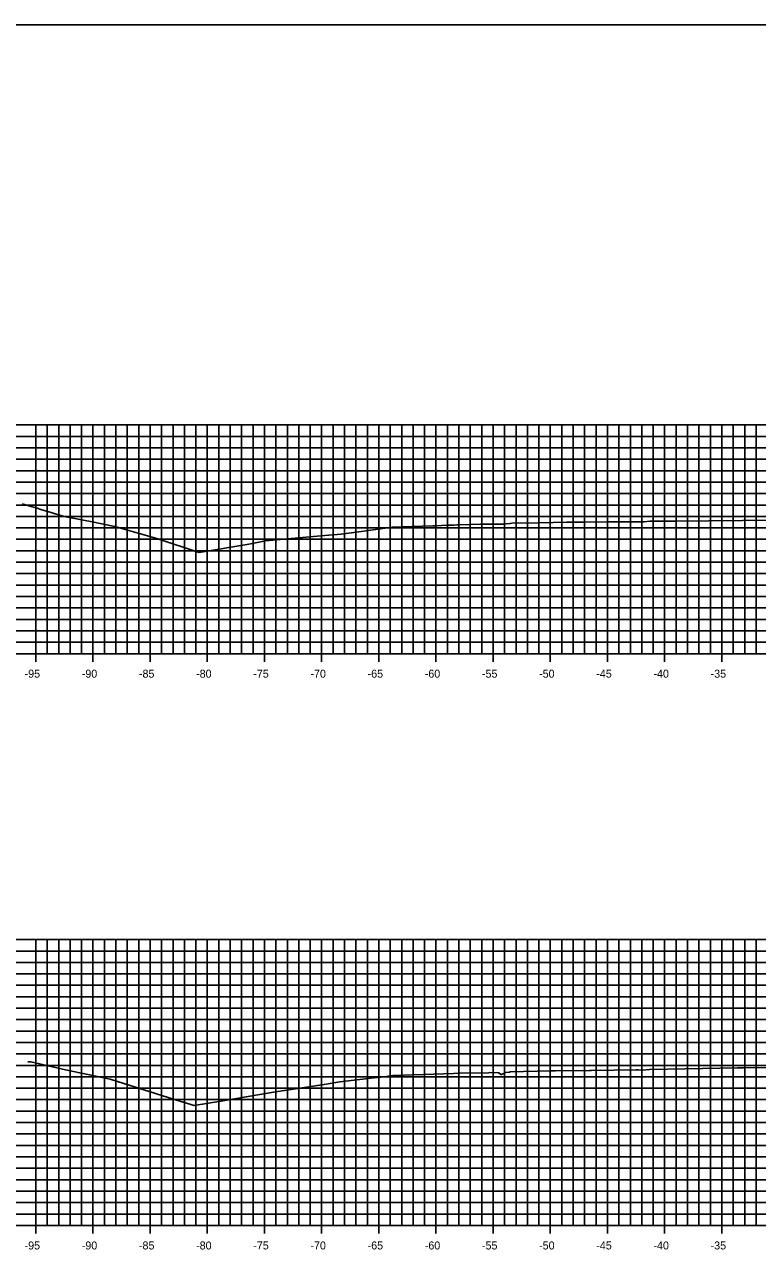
# Model space of a CAD drawing. Extents: x 674939 to 678919, y 750652 to 765176.
# Drawn here: x 678642.6 to 678706.6, y 753564.4 to 753672.6 of the extents above; entities that cross this region are included whole.
import ezdxf

# ---------------------------------------------------------------- set-up
doc = ezdxf.new("R2010")
doc.units = 0
for name, color, linetype in [('Level 10', 7, 'Continuous'), ('Level 20', 7, 'Continuous'), ('Level 4', 7, 'Continuous'), ('Level 8', 7, 'Continuous'), ('Level 9', 7, 'Continuous')]:
    doc.layers.add(name, color=color, linetype=linetype)

msp = doc.modelspace()

# ---------------------------------------------------------------- linework, layer by layer
at = {"layer": 'Level 10'}
for points in [[(678642.33, 753630.66), (678643.2, 753630.4), (678643.56, 753630.29), (678644.06, 753630.14), (678644.88, 753629.89), (678645.22, 753629.78), (678646.01, 753629.54), (678648.32, 753629.12), (678650.44, 753628.68), (678654.1, 753627.61), (678657.83, 753626.41), (678662.15, 753627.14), (678663.62, 753627.41), (678668.46, 753627.85), (678670.25, 753628), (678671.57, 753628.18), (678674.08, 753628.54), (678674.29, 753628.57), (678674.69, 753628.61), (678674.85, 753628.61), (678675.17, 753628.62), (678675.5, 753628.64), (678678.25, 753628.73), (678678.49, 753628.74), (678679.53, 753628.78), (678680.13, 753628.8), (678680.37, 753628.82), (678680.61, 753628.82), (678682.42, 753628.87), (678683.05, 753628.89), (678683.61, 753628.89), (678684.45, 753628.88), (678684.68, 753628.9), (678685, 753628.94), (678685.02, 753628.94), (678685.17, 753628.95), (678687.58, 753628.99), (678689.97, 753629.04), (678691.54, 753629.06), (678693.61, 753629.07), (678696.14, 753629.09), (678696.5, 753629.08), (678696.73, 753629.09), (678697.22, 753629.13), (678697.69, 753629.15), (678698.42, 753629.14), (678698.97, 753629.14), (678699.45, 753629.15), (678705.35, 753629.21), (678708.48, 753629.23)], [(678642.82, 753581.86), (678643.09, 753581.85), (678646.13, 753581.17), (678650.03, 753580.35), (678655.74, 753578.54), (678657.38, 753578.04), (678659.72, 753578.41), (678664.33, 753579.2), (678668.76, 753579.89), (678670.11, 753580.1), (678673.13, 753580.45), (678674.01, 753580.54), (678674.76, 753580.65), (678674.82, 753580.66), (678680.06, 753580.84), (678680.51, 753580.86), (678683.13, 753580.91), (678683.24, 753580.92), (678683.98, 753580.89), (678684.02, 753580.89), (678684.21, 753580.75), (678684.24, 753580.74), (678684.61, 753580.91), (678684.62, 753580.92), (678684.94, 753580.96), (678684.95, 753580.96), (678684.96, 753580.96), (678685.01, 753580.97), (678688.56, 753581.06), (678688.97, 753581.07), (678691.96, 753581.11), (678692.12, 753581.11), (678696.04, 753581.16), (678696.21, 753581.16), (678696.58, 753581.14), (678696.61, 753581.14), (678697.17, 753581.2), (678697.24, 753581.2), (678704.89, 753581.32), (678705.44, 753581.33), (678708.33, 753581.35)]]:
    msp.add_lwpolyline(points, dxfattribs=at)
at = {"layer": 'Level 20'}
for p, q in [((678638.53, 753637.55), (678838.53, 753637.55)), ((678643.53, 753617.55), (678643.53, 753637.55)), ((678644.53, 753617.55), (678644.53, 753637.55)), ((678645.53, 753617.55), (678645.53, 753637.55)), ((678646.53, 753617.55), (678646.53, 753637.55)), ((678647.53, 753617.55), (678647.53, 753637.55)), ((678648.53, 753617.55), (678648.53, 753637.55)), ((678649.53, 753617.55), (678649.53, 753637.55)), ((678650.53, 753617.55), (678650.53, 753637.55)), ((678651.53, 753617.55), (678651.53, 753637.55)), ((678652.53, 753617.55), (678652.53, 753637.55)), ((678653.53, 753617.55), (678653.53, 753637.55)), ((678654.53, 753617.55), (678654.53, 753637.55)), ((678655.53, 753617.55), (678655.53, 753637.55)), ((678656.53, 753617.55), (678656.53, 753637.55)), ((678657.53, 753617.55), (678657.53, 753637.55)), ((678658.53, 753617.55), (678658.53, 753637.55)), ((678659.53, 753617.55), (678659.53, 753637.55)), ((678660.53, 753617.55), (678660.53, 753637.55)), ((678661.53, 753617.55), (678661.53, 753637.55)), ((678662.53, 753617.55), (678662.53, 753637.55)), ((678663.53, 753617.55), (678663.53, 753637.55)), ((678664.53, 753617.55), (678664.53, 753637.55)), ((678665.53, 753617.55), (678665.53, 753637.55)), ((678666.53, 753617.55), (678666.53, 753637.55)), ((678667.53, 753617.55), (678667.53, 753637.55)), ((678668.53, 753617.55), (678668.53, 753637.55)), ((678669.53, 753617.55), (678669.53, 753637.55)), ((678670.53, 753617.55), (678670.53, 753637.55)), ((678671.53, 753617.55), (678671.53, 753637.55)), ((678672.53, 753617.55), (678672.53, 753637.55)), ((678673.53, 753617.55), (678673.53, 753637.55)), ((678674.53, 753617.55), (678674.53, 753637.55)), ((678675.53, 753617.55), (678675.53, 753637.55)), ((678676.53, 753617.55), (678676.53, 753637.55)), ((678677.53, 753617.55), (678677.53, 753637.55)), ((678678.53, 753617.55), (678678.53, 753637.55)), ((678679.53, 753617.55), (678679.53, 753637.55)), ((678680.53, 753617.55), (678680.53, 753637.55)), ((678681.53, 753617.55), (678681.53, 753637.55)), ((678682.53, 753617.55), (678682.53, 753637.55)), ((678683.53, 753617.55), (678683.53, 753637.55)), ((678684.53, 753617.55), (678684.53, 753637.55)), ((678685.53, 753617.55), (678685.53, 753637.55)), ((678686.53, 753617.55), (678686.53, 753637.55)), ((678687.53, 753617.55), (678687.53, 753637.55)), ((678688.53, 753617.55), (678688.53, 753637.55)), ((678689.53, 753617.55), (678689.53, 753637.55)), ((678690.53, 753617.55), (678690.53, 753637.55)), ((678691.53, 753617.55), (678691.53, 753637.55)), ((678692.53, 753617.55), (678692.53, 753637.55)), ((678693.53, 753617.55), (678693.53, 753637.55)), ((678694.53, 753617.55), (678694.53, 753637.55)), ((678695.53, 753617.55), (678695.53, 753637.55)), ((678696.53, 753617.55), (678696.53, 753637.55)), ((678697.53, 753617.55), (678697.53, 753637.55)), ((678698.53, 753617.55), (678698.53, 753637.55)), ((678699.53, 753617.55), (678699.53, 753637.55)), ((678700.53, 753617.55), (678700.53, 753637.55)), ((678701.53, 753617.55), (678701.53, 753637.55)), ((678702.53, 753617.55), (678702.53, 753637.55)), ((678703.53, 753617.55), (678703.53, 753637.55)), ((678704.53, 753617.55), (678704.53, 753637.55)), ((678705.53, 753617.55), (678705.53, 753637.55)), ((678706.53, 753617.55), (678706.53, 753637.55)), ((678638.53, 753636.55), (678838.53, 753636.55)), ((678638.53, 753635.55), (678838.53, 753635.55)), ((678638.53, 753634.55), (678838.53, 753634.55)), ((678638.53, 753633.55), (678838.53, 753633.55)), ((678638.53, 753632.55), (678838.53, 753632.55)), ((678638.53, 753631.55), (678838.53, 753631.55)), ((678638.53, 753630.55), (678838.53, 753630.55)), ((678638.53, 753629.55), (678838.53, 753629.55)), ((678638.53, 753628.55), (678838.53, 753628.55)), ((678638.53, 753627.55), (678838.53, 753627.55)), ((678638.53, 753626.55), (678838.53, 753626.55)), ((678638.53, 753625.55), (678838.53, 753625.55)), ((678638.53, 753624.55), (678838.53, 753624.55)), ((678638.53, 753623.55), (678838.53, 753623.55)), ((678638.53, 753622.55), (678838.53, 753622.55)), ((678638.53, 753621.55), (678838.53, 753621.55)), ((678638.53, 753620.55), (678838.53, 753620.55)), ((678638.53, 753619.55), (678838.53, 753619.55)), ((678638.53, 753618.55), (678838.53, 753618.55)), ((678638.53, 753617.55), (678838.53, 753617.55)), ((678638.53, 753592.55), (678838.53, 753592.55)), ((678643.53, 753567.55), (678643.53, 753592.55)), ((678644.53, 753567.55), (678644.53, 753592.55)), ((678645.53, 753567.55), (678645.53, 753592.55)), ((678646.53, 753567.55), (678646.53, 753592.55)), ((678647.53, 753567.55), (678647.53, 753592.55)), ((678648.53, 753567.55), (678648.53, 753592.55)), ((678649.53, 753567.55), (678649.53, 753592.55)), ((678650.53, 753567.55), (678650.53, 753592.55)), ((678651.53, 753567.55), (678651.53, 753592.55)), ((678652.53, 753567.55), (678652.53, 753592.55)), ((678653.53, 753567.55), (678653.53, 753592.55)), ((678654.53, 753567.55), (678654.53, 753592.55)), ((678655.53, 753567.55), (678655.53, 753592.55)), ((678656.53, 753567.55), (678656.53, 753592.55)), ((678657.53, 753567.55), (678657.53, 753592.55)), ((678658.53, 753567.55), (678658.53, 753592.55)), ((678659.53, 753567.55), (678659.53, 753592.55)), ((678660.53, 753567.55), (678660.53, 753592.55)), ((678661.53, 753567.55), (678661.53, 753592.55)), ((678662.53, 753567.55), (678662.53, 753592.55)), ((678663.53, 753567.55), (678663.53, 753592.55)), ((678664.53, 753567.55), (678664.53, 753592.55)), ((678665.53, 753567.55), (678665.53, 753592.55)), ((678666.53, 753567.55), (678666.53, 753592.55)), ((678667.53, 753567.55), (678667.53, 753592.55)), ((678668.53, 753567.55), (678668.53, 753592.55)), ((678669.53, 753567.55), (678669.53, 753592.55)), ((678670.53, 753567.55), (678670.53, 753592.55)), ((678671.53, 753567.55), (678671.53, 753592.55)), ((678672.53, 753567.55), (678672.53, 753592.55)), ((678673.53, 753567.55), (678673.53, 753592.55)), ((678674.53, 753567.55), (678674.53, 753592.55)), ((678675.53, 753567.55), (678675.53, 753592.55)), ((678676.53, 753567.55), (678676.53, 753592.55)), ((678677.53, 753567.55), (678677.53, 753592.55)), ((678678.53, 753567.55), (678678.53, 753592.55)), ((678679.53, 753567.55), (678679.53, 753592.55)), ((678680.53, 753567.55), (678680.53, 753592.55)), ((678681.53, 753567.55), (678681.53, 753592.55)), ((678682.53, 753567.55), (678682.53, 753592.55)), ((678683.53, 753567.55), (678683.53, 753592.55)), ((678684.53, 753567.55), (678684.53, 753592.55)), ((678685.53, 753567.55), (678685.53, 753592.55)), ((678686.53, 753567.55), (678686.53, 753592.55)), ((678687.53, 753567.55), (678687.53, 753592.55)), ((678688.53, 753567.55), (678688.53, 753592.55)), ((678689.53, 753567.55), (678689.53, 753592.55)), ((678690.53, 753567.55), (678690.53, 753592.55)), ((678691.53, 753567.55), (678691.53, 753592.55)), ((678692.53, 753567.55), (678692.53, 753592.55)), ((678693.53, 753567.55), (678693.53, 753592.55)), ((678694.53, 753567.55), (678694.53, 753592.55)), ((678695.53, 753567.55), (678695.53, 753592.55)), ((678696.53, 753567.55), (678696.53, 753592.55)), ((678697.53, 753567.55), (678697.53, 753592.55)), ((678698.53, 753567.55), (678698.53, 753592.55)), ((678699.53, 753567.55), (678699.53, 753592.55)), ((678700.53, 753567.55), (678700.53, 753592.55)), ((678701.53, 753567.55), (678701.53, 753592.55)), ((678702.53, 753567.55), (678702.53, 753592.55)), ((678703.53, 753567.55), (678703.53, 753592.55)), ((678704.53, 753567.55), (678704.53, 753592.55)), ((678705.53, 753567.55), (678705.53, 753592.55)), ((678706.53, 753567.55), (678706.53, 753592.55)), ((678638.53, 753591.55), (678838.53, 753591.55)), ((678638.53, 753590.55), (678838.53, 753590.55)), ((678638.53, 753589.55), (678838.53, 753589.55)), ((678638.53, 753588.55), (678838.53, 753588.55)), ((678638.53, 753587.55), (678838.53, 753587.55)), ((678638.53, 753586.55), (678838.53, 753586.55)), ((678638.53, 753585.55), (678838.53, 753585.55)), ((678638.53, 753584.55), (678838.53, 753584.55)), ((678638.53, 753583.55), (678838.53, 753583.55)), ((678638.53, 753582.55), (678838.53, 753582.55)), ((678638.53, 753581.55), (678838.53, 753581.55)), ((678638.53, 753580.55), (678838.53, 753580.55)), ((678638.53, 753579.55), (678838.53, 753579.55)), ((678638.53, 753578.55), (678838.53, 753578.55)), ((678638.53, 753577.55), (678838.53, 753577.55)), ((678638.53, 753576.55), (678838.53, 753576.55)), ((678638.53, 753575.55), (678838.53, 753575.55)), ((678638.53, 753574.55), (678838.53, 753574.55)), ((678638.53, 753573.55), (678838.53, 753573.55)), ((678638.53, 753572.55), (678838.53, 753572.55)), ((678638.53, 753571.55), (678838.53, 753571.55)), ((678638.53, 753570.55), (678838.53, 753570.55)), ((678638.53, 753569.55), (678838.53, 753569.55)), ((678638.53, 753568.55), (678838.53, 753568.55)), ((678638.53, 753567.55), (678838.53, 753567.55))]:
    msp.add_line(p, q, dxfattribs=at)
at = {"layer": 'Level 4'}
msp.add_lwpolyline([(678578.53, 753452.55), (678918.53, 753452.55), (678918.53, 753672.55), (678578.53, 753672.55)], close=True, dxfattribs=at)
at = {"layer": 'Level 8'}
for p, q in [((678643.53, 753616.85), (678643.53, 753618.25)), ((678648.53, 753616.85), (678648.53, 753618.25)), ((678653.53, 753616.85), (678653.53, 753618.25)), ((678658.53, 753616.85), (678658.53, 753618.25)), ((678663.53, 753616.85), (678663.53, 753618.25)), ((678668.53, 753616.85), (678668.53, 753618.25)), ((678673.53, 753616.85), (678673.53, 753618.25)), ((678678.53, 753616.85), (678678.53, 753618.25)), ((678683.53, 753616.85), (678683.53, 753618.25)), ((678688.53, 753616.85), (678688.53, 753618.25)), ((678693.53, 753616.85), (678693.53, 753618.25)), ((678698.53, 753616.85), (678698.53, 753618.25)), ((678703.53, 753616.85), (678703.53, 753618.25)), ((678638.53, 753617.55), (678838.53, 753617.55)), ((678643.53, 753566.85), (678643.53, 753568.25)), ((678648.53, 753566.85), (678648.53, 753568.25)), ((678653.53, 753566.85), (678653.53, 753568.25)), ((678658.53, 753566.85), (678658.53, 753568.25)), ((678663.53, 753566.85), (678663.53, 753568.25)), ((678668.53, 753566.85), (678668.53, 753568.25)), ((678673.53, 753566.85), (678673.53, 753568.25)), ((678678.53, 753566.85), (678678.53, 753568.25)), ((678683.53, 753566.85), (678683.53, 753568.25)), ((678688.53, 753566.85), (678688.53, 753568.25)), ((678693.53, 753566.85), (678693.53, 753568.25)), ((678698.53, 753566.85), (678698.53, 753568.25)), ((678703.53, 753566.85), (678703.53, 753568.25)), ((678638.53, 753567.55), (678838.53, 753567.55))]:
    msp.add_line(p, q, dxfattribs=at)

# ---------------------------------------------------------------- texts
at = {"layer": 'Level 9'}
for s, p in [('-95', (678642.55, 753615.45)), ('-90', (678647.55, 753615.45)), ('-85', (678652.55, 753615.45)), ('-80', (678657.55, 753615.45)), ('-75', (678662.55, 753615.45)), ('-70', (678667.55, 753615.45)), ('-65', (678672.55, 753615.45)), ('-60', (678677.55, 753615.45)), ('-55', (678682.55, 753615.45)), ('-50', (678687.55, 753615.45)), ('-45', (678692.55, 753615.45)), ('-40', (678697.55, 753615.45)), ('-35', (678702.55, 753615.45)), ('-95', (678642.55, 753565.45)), ('-90', (678647.55, 753565.45)), ('-85', (678652.55, 753565.45)), ('-80', (678657.55, 753565.45)), ('-75', (678662.55, 753565.45)), ('-70', (678667.55, 753565.45)), ('-65', (678672.55, 753565.45)), ('-60', (678677.55, 753565.45)), ('-55', (678682.55, 753565.45)), ('-50', (678687.55, 753565.45)), ('-45', (678692.55, 753565.45)), ('-40', (678697.55, 753565.45)), ('-35', (678702.55, 753565.45))]:
    msp.add_text(s, height=0.7, dxfattribs=at).set_placement(p)

doc.saveas('drawing.dxf')
